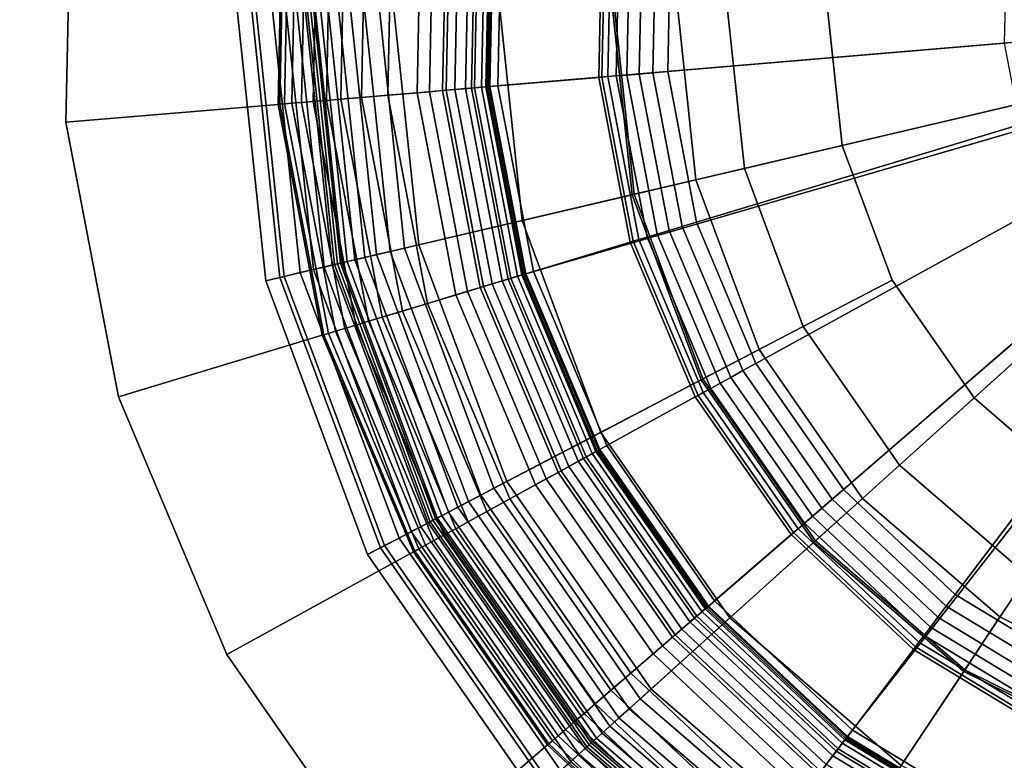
# Model space of a CAD drawing. Extents: x -43.1 to 43.1, y -41.3 to 41.3.
# Tile 578 of 656: x -6 to -4.9, y 32.4 to 33.2. Entities that reach past the tile are written whole.
import ezdxf

# ---------------------------------------------------------------- set-up
doc = ezdxf.new("R2010")
doc.units = 0
for name, color, linetype in [('LAMP', 7, 'CONTINUOUS'), ('LAMP_SUPPORT', 18, 'CONTINUOUS'), ('METAL_BASE', 254, 'CONTINUOUS')]:
    doc.layers.add(name, color=color, linetype=linetype)

msp = doc.modelspace()

# ---------------------------------------------------------------- linework, layer by layer
at = {"layer": 'LAMP'}
for points in [[(-5.2763, 33.1983, 22.1434), (-5.2564, 33.0095, 22.1434), (-4.519, 33.1826, 22.1433), (-5.2486, 33.3861, 22.1433)], [(-5.1191, 33.195, 25.2735), (-5.0971, 33.3439, 25.2735), (-4.519, 33.1826, 25.2735), (-5.1033, 33.0454, 25.2735)], [(-5.7069, 32.9037, 24.6401), (-5.739, 33.2078, 24.6401), (-5.7237, 33.2075, 24.7579), (-5.6921, 32.9072, 24.7579)], [(-5.6874, 32.9083, 24.3843), (-5.7189, 33.2074, 24.3843), (-5.739, 33.2078, 24.6401), (-5.7069, 32.9037, 24.6401)], [(-5.6921, 32.9072, 24.7579), (-5.7237, 33.2075, 24.7579), (-5.6651, 33.2063, 24.8806), (-5.635, 32.9206, 24.8806)], [(-5.6707, 32.9122, 24.0998), (-5.7018, 33.2071, 24.0998), (-5.7189, 33.2074, 24.3843), (-5.6874, 32.9083, 24.3843)], [(-5.6568, 32.9154, 23.7996), (-5.6875, 33.2068, 23.7996), (-5.7018, 33.2071, 24.0998), (-5.6707, 32.9122, 24.0998)], [(-5.6457, 32.918, 23.4966), (-5.6761, 33.2066, 23.4966), (-5.6875, 33.2068, 23.7996), (-5.6568, 32.9154, 23.7996)], [(-5.6373, 32.92, 23.2036), (-5.6675, 33.2064, 23.2036), (-5.6761, 33.2066, 23.4966), (-5.6457, 32.918, 23.4966)], [(-5.6317, 32.9213, 22.9337), (-5.6617, 33.2063, 22.9337), (-5.6675, 33.2064, 23.2036), (-5.6373, 32.92, 23.2036)], [(-5.635, 32.9206, 24.8806), (-5.6651, 33.2063, 24.8806), (-5.5745, 33.2045, 24.9998), (-5.5467, 32.9413, 24.9998)], [(-5.6287, 32.922, 22.6997), (-5.6586, 33.2062, 22.6997), (-5.6617, 33.2063, 22.9337), (-5.6317, 32.9213, 22.9337)], [(-5.6268, 32.9225, 22.6845), (-5.6567, 33.2062, 22.6845), (-5.6586, 33.2062, 22.6997), (-5.6287, 32.922, 22.6997)], [(-5.6216, 32.9237, 22.6707), (-5.6514, 33.206, 22.6707), (-5.6567, 33.2062, 22.6845), (-5.6268, 32.9225, 22.6845)], [(-5.6136, 32.9256, 22.6586), (-5.6432, 33.2059, 22.6586), (-5.6514, 33.206, 22.6707), (-5.6216, 32.9237, 22.6707)], [(-5.6032, 32.928, 22.6486), (-5.6325, 33.2057, 22.6486), (-5.6432, 33.2059, 22.6586), (-5.6136, 32.9256, 22.6586)], [(-5.5908, 32.931, 22.6411), (-5.6197, 33.2054, 22.6411), (-5.6325, 33.2057, 22.6486), (-5.6032, 32.928, 22.6486)], [(-5.5767, 32.9342, 22.6365), (-5.6053, 33.2051, 22.6365), (-5.6197, 33.2054, 22.6411), (-5.5908, 32.931, 22.6411)], [(-5.5615, 32.9378, 22.6352), (-5.5896, 33.2048, 22.6352), (-5.6053, 33.2051, 22.6365), (-5.5767, 32.9342, 22.6365)], [(-5.3231, 32.9938, 22.6428), (-5.3448, 33.1997, 22.6428), (-5.5896, 33.2048, 22.6352), (-5.5615, 32.9378, 22.6352)], [(-5.5467, 32.9413, 24.9998), (-5.5745, 33.2045, 24.9998), (-5.4632, 33.2022, 25.107), (-5.4384, 32.9667, 25.107)], [(-5.4384, 32.9667, 25.107), (-5.4632, 33.2022, 25.107), (-5.3427, 33.1997, 25.1939), (-5.321, 32.9943, 25.1939)], [(-5.2564, 33.0095, 22.1434), (-5.2763, 33.1983, 22.1434), (-5.3448, 33.1997, 22.6428), (-5.3231, 32.9938, 22.6428)], [(-5.321, 32.9943, 25.1939), (-5.3427, 33.1997, 25.1939), (-5.2242, 33.1972, 25.2522), (-5.2056, 33.0214, 25.2522)], [(-5.2056, 33.0214, 25.2522), (-5.2242, 33.1972, 25.2522), (-5.1191, 33.195, 25.2735), (-5.1033, 33.0454, 25.2735)], [(-5.1901, 32.8315, 22.1434), (-5.0817, 32.6757, 22.1433), (-4.519, 33.1826, 22.1433), (-5.2564, 33.0095, 22.1434)], [(-5.0508, 32.9044, 25.2735), (-5.1033, 33.0454, 25.2735), (-4.519, 33.1826, 25.2735), (-4.9649, 32.7809, 25.2735)], [(-4.938, 32.5517, 22.1433), (-4.7679, 32.4673, 22.1433), (-4.519, 33.1826, 22.1433), (-5.0817, 32.6757, 22.1433)], [(-4.851, 32.6826, 25.2735), (-4.9649, 32.7809, 25.2735), (-4.519, 33.1826, 25.2735), (-4.7162, 32.6158, 25.2735)], [(-5.144, 32.8557, 25.2522), (-5.2056, 33.0214, 25.2522), (-5.1033, 33.0454, 25.2735), (-5.0508, 32.9044, 25.2735)], [(-5.249, 32.8008, 25.1939), (-5.321, 32.9943, 25.1939), (-5.2056, 33.0214, 25.2522), (-5.144, 32.8557, 25.2522)], [(-5.1901, 32.8315, 22.1434), (-5.2564, 33.0095, 22.1434), (-5.3231, 32.9938, 22.6428), (-5.2509, 32.7998, 22.6428)], [(-5.2509, 32.7998, 22.6428), (-5.3231, 32.9938, 22.6428), (-5.5615, 32.9378, 22.6352), (-5.4679, 32.6863, 22.6352)], [(-5.3558, 32.7449, 25.107), (-5.4384, 32.9667, 25.107), (-5.321, 32.9943, 25.1939), (-5.249, 32.8008, 25.1939)], [(-5.4544, 32.6933, 24.9998), (-5.5467, 32.9413, 24.9998), (-5.4384, 32.9667, 25.107), (-5.3558, 32.7449, 25.107)], [(-5.5347, 32.6513, 24.8806), (-5.635, 32.9206, 24.8806), (-5.5467, 32.9413, 24.9998), (-5.4544, 32.6933, 24.9998)], [(-5.4679, 32.6863, 22.6352), (-5.5615, 32.9378, 22.6352), (-5.5767, 32.9342, 22.6365), (-5.4817, 32.679, 22.6365)], [(-5.5058, 32.6664, 22.6486), (-5.6032, 32.928, 22.6486), (-5.6136, 32.9256, 22.6586), (-5.5153, 32.6614, 22.6586)], [(-5.4945, 32.6723, 22.6411), (-5.5908, 32.931, 22.6411), (-5.6032, 32.928, 22.6486), (-5.5058, 32.6664, 22.6486)], [(-5.4817, 32.679, 22.6365), (-5.5767, 32.9342, 22.6365), (-5.5908, 32.931, 22.6411), (-5.4945, 32.6723, 22.6411)], [(-5.5867, 32.6241, 24.7579), (-5.6921, 32.9072, 24.7579), (-5.635, 32.9206, 24.8806), (-5.5347, 32.6513, 24.8806)], [(-5.5445, 32.6461, 23.4966), (-5.6457, 32.918, 23.4966), (-5.6568, 32.9154, 23.7996), (-5.5546, 32.6409, 23.7996)], [(-5.5369, 32.6501, 23.2036), (-5.6373, 32.92, 23.2036), (-5.6457, 32.918, 23.4966), (-5.5445, 32.6461, 23.4966)], [(-5.5317, 32.6528, 22.9337), (-5.6317, 32.9213, 22.9337), (-5.6373, 32.92, 23.2036), (-5.5369, 32.6501, 23.2036)], [(-5.529, 32.6543, 22.6997), (-5.6287, 32.922, 22.6997), (-5.6317, 32.9213, 22.9337), (-5.5317, 32.6528, 22.9337)], [(-5.5273, 32.6552, 22.6845), (-5.6268, 32.9225, 22.6845), (-5.6287, 32.922, 22.6997), (-5.529, 32.6543, 22.6997)], [(-5.5226, 32.6576, 22.6707), (-5.6216, 32.9237, 22.6707), (-5.6268, 32.9225, 22.6845), (-5.5273, 32.6552, 22.6845)], [(-5.5153, 32.6614, 22.6586), (-5.6136, 32.9256, 22.6586), (-5.6216, 32.9237, 22.6707), (-5.5226, 32.6576, 22.6707)], [(-5.5824, 32.6263, 24.3843), (-5.6874, 32.9083, 24.3843), (-5.7069, 32.9037, 24.6401), (-5.6002, 32.617, 24.6401)], [(-5.6002, 32.617, 24.6401), (-5.7069, 32.9037, 24.6401), (-5.6921, 32.9072, 24.7579), (-5.5867, 32.6241, 24.7579)], [(-5.5673, 32.6342, 24.0998), (-5.6707, 32.9122, 24.0998), (-5.6874, 32.9083, 24.3843), (-5.5824, 32.6263, 24.3843)], [(-5.5546, 32.6409, 23.7996), (-5.6568, 32.9154, 23.7996), (-5.6707, 32.9122, 24.0998), (-5.5673, 32.6342, 24.0998)], [(-5.043, 32.7106, 25.2522), (-5.144, 32.8557, 25.2522), (-5.0508, 32.9044, 25.2735), (-4.9649, 32.7809, 25.2735)], [(-5.1311, 32.6312, 25.1939), (-5.249, 32.8008, 25.1939), (-5.144, 32.8557, 25.2522), (-5.043, 32.7106, 25.2522)], [(-5.0817, 32.6757, 22.1433), (-5.1901, 32.8315, 22.1434), (-5.2509, 32.7998, 22.6428), (-5.1327, 32.6298, 22.6428)], [(-5.1327, 32.6298, 22.6428), (-5.2509, 32.7998, 22.6428), (-5.4679, 32.6863, 22.6352), (-5.3146, 32.4659, 22.6352)], [(-5.2207, 32.5505, 25.107), (-5.3558, 32.7449, 25.107), (-5.249, 32.8008, 25.1939), (-5.1311, 32.6312, 25.1939)], [(-4.9091, 32.5951, 25.2522), (-5.043, 32.7106, 25.2522), (-4.9649, 32.7809, 25.2735), (-4.851, 32.6826, 25.2735)], [(-5.3033, 32.476, 24.9998), (-5.4544, 32.6933, 24.9998), (-5.3558, 32.7449, 25.107), (-5.2207, 32.5505, 25.107)], [(-4.9747, 32.4963, 25.1939), (-5.1311, 32.6312, 25.1939), (-5.043, 32.7106, 25.2522), (-4.9091, 32.5951, 25.2522)], [(-5.3707, 32.4154, 24.8806), (-5.5347, 32.6513, 24.8806), (-5.4544, 32.6933, 24.9998), (-5.3033, 32.476, 24.9998)], [(-5.3146, 32.4659, 22.6352), (-5.4679, 32.6863, 22.6352), (-5.4817, 32.679, 22.6365), (-5.3262, 32.4554, 22.6365)], [(-5.3369, 32.4458, 22.6411), (-5.4945, 32.6723, 22.6411), (-5.5058, 32.6664, 22.6486), (-5.3464, 32.4372, 22.6486)], [(-5.3262, 32.4554, 22.6365), (-5.4817, 32.679, 22.6365), (-5.4945, 32.6723, 22.6411), (-5.3369, 32.4458, 22.6411)], [(-4.938, 32.5517, 22.1433), (-5.0817, 32.6757, 22.1433), (-5.1327, 32.6298, 22.6428), (-4.9759, 32.4945, 22.6428)], [(-5.3544, 32.43, 22.6586), (-5.5153, 32.6614, 22.6586), (-5.5226, 32.6576, 22.6707), (-5.3605, 32.4245, 22.6707)], [(-5.3464, 32.4372, 22.6486), (-5.5058, 32.6664, 22.6486), (-5.5153, 32.6614, 22.6586), (-5.3544, 32.43, 22.6586)], [(-5.4142, 32.3761, 24.7579), (-5.5867, 32.6241, 24.7579), (-5.5347, 32.6513, 24.8806), (-5.3707, 32.4154, 24.8806)], [(-5.3725, 32.4137, 23.2036), (-5.5369, 32.6501, 23.2036), (-5.5445, 32.6461, 23.4966), (-5.3789, 32.408, 23.4966)], [(-5.3682, 32.4176, 22.9337), (-5.5317, 32.6528, 22.9337), (-5.5369, 32.6501, 23.2036), (-5.3725, 32.4137, 23.2036)], [(-5.3659, 32.4197, 22.6997), (-5.529, 32.6543, 22.6997), (-5.5317, 32.6528, 22.9337), (-5.3682, 32.4176, 22.9337)], [(-5.3644, 32.421, 22.6845), (-5.5273, 32.6552, 22.6845), (-5.529, 32.6543, 22.6997), (-5.3659, 32.4197, 22.6997)], [(-5.3605, 32.4245, 22.6707), (-5.5226, 32.6576, 22.6707), (-5.5273, 32.6552, 22.6845), (-5.3644, 32.421, 22.6845)], [(-5.3874, 32.4003, 23.7996), (-5.5546, 32.6409, 23.7996), (-5.5673, 32.6342, 24.0998), (-5.398, 32.3908, 24.0998)], [(-5.3789, 32.408, 23.4966), (-5.5445, 32.6461, 23.4966), (-5.5546, 32.6409, 23.7996), (-5.3874, 32.4003, 23.7996)], [(-5.398, 32.3908, 24.0998), (-5.5673, 32.6342, 24.0998), (-5.5824, 32.6263, 24.3843), (-5.4107, 32.3793, 24.3843)], [(-4.9759, 32.4945, 22.6428), (-5.1327, 32.6298, 22.6428), (-5.3146, 32.4659, 22.6352), (-5.1114, 32.2905, 22.6352)], [(-5.0414, 32.3959, 25.107), (-5.2207, 32.5505, 25.107), (-5.1311, 32.6312, 25.1939), (-4.9747, 32.4963, 25.1939)], [(-5.4107, 32.3793, 24.3843), (-5.5824, 32.6263, 24.3843), (-5.6002, 32.617, 24.6401), (-5.4256, 32.3659, 24.6401)], [(-5.4256, 32.3659, 24.6401), (-5.6002, 32.617, 24.6401), (-5.5867, 32.6241, 24.7579), (-5.4142, 32.3761, 24.7579)], [(-4.7897, 32.4046, 25.1939), (-4.9747, 32.4963, 25.1939), (-4.9091, 32.5951, 25.2522), (-4.7508, 32.5165, 25.2522)], [(-5.103, 32.3032, 24.9998), (-5.3033, 32.476, 24.9998), (-5.2207, 32.5505, 25.107), (-5.0414, 32.3959, 25.107)], [(-4.7679, 32.4673, 22.1433), (-4.938, 32.5517, 22.1433), (-4.9759, 32.4945, 22.6428), (-4.7904, 32.4025, 22.6428)], [(-4.7904, 32.4025, 22.6428), (-4.9759, 32.4945, 22.6428), (-5.1114, 32.2905, 22.6352), (-4.8709, 32.1713, 22.6352)], [(-4.8293, 32.2907, 25.107), (-5.0414, 32.3959, 25.107), (-4.9747, 32.4963, 25.1939), (-4.7897, 32.4046, 25.1939)], [(-5.1531, 32.2277, 24.8806), (-5.3707, 32.4154, 24.8806), (-5.3033, 32.476, 24.9998), (-5.103, 32.3032, 24.9998)], [(-5.1114, 32.2905, 22.6352), (-5.3146, 32.4659, 22.6352), (-5.3262, 32.4554, 22.6365), (-5.12, 32.2775, 22.6365)], [(-5.12, 32.2775, 22.6365), (-5.3262, 32.4554, 22.6365), (-5.3369, 32.4458, 22.6411), (-5.128, 32.2655, 22.6411)], [(-5.128, 32.2655, 22.6411), (-5.3369, 32.4458, 22.6411), (-5.3464, 32.4372, 22.6486), (-5.1351, 32.2549, 22.6486)], [(-5.1351, 32.2549, 22.6486), (-5.3464, 32.4372, 22.6486), (-5.3544, 32.43, 22.6586), (-5.141, 32.2459, 22.6586)], [(-5.1455, 32.2391, 22.6707), (-5.3605, 32.4245, 22.6707), (-5.3644, 32.421, 22.6845), (-5.1485, 32.2347, 22.6845)], [(-5.141, 32.2459, 22.6586), (-5.3544, 32.43, 22.6586), (-5.3605, 32.4245, 22.6707), (-5.1455, 32.2391, 22.6707)], [(-5.1855, 32.1788, 24.7579), (-5.4142, 32.3761, 24.7579), (-5.3707, 32.4154, 24.8806), (-5.1531, 32.2277, 24.8806)], [(-5.1545, 32.2256, 23.2036), (-5.3725, 32.4137, 23.2036), (-5.3789, 32.408, 23.4966), (-5.1592, 32.2185, 23.4966)], [(-5.1512, 32.2305, 22.9337), (-5.3682, 32.4176, 22.9337), (-5.3725, 32.4137, 23.2036), (-5.1545, 32.2256, 23.2036)], [(-5.1495, 32.233, 22.6997), (-5.3659, 32.4197, 22.6997), (-5.3682, 32.4176, 22.9337), (-5.1512, 32.2305, 22.9337)], [(-5.1485, 32.2347, 22.6845), (-5.3644, 32.421, 22.6845), (-5.3659, 32.4197, 22.6997), (-5.1495, 32.233, 22.6997)], [(-5.1592, 32.2185, 23.4966), (-5.3789, 32.408, 23.4966), (-5.3874, 32.4003, 23.7996), (-5.1655, 32.209, 23.7996)]]:
    msp.add_3dface(points, dxfattribs=at)
at = {"layer": 'LAMP_SUPPORT'}
for points in [[(-5.6888, 33.3345, 19.0011), (-5.6939, 33.0884, 19.0011), (-5.6922, 33.0885, 18.9861), (-5.6871, 33.3343, 18.9861)], [(-5.6888, 33.3345, 22.465), (-5.6939, 33.0884, 22.465), (-5.6939, 33.0884, 19.0011), (-5.6888, 33.3345, 19.0011)], [(-5.6871, 33.3343, 22.48), (-5.6922, 33.0885, 22.48), (-5.6939, 33.0884, 22.465), (-5.6888, 33.3345, 22.465)], [(-5.6871, 33.3343, 18.9861), (-5.6922, 33.0885, 18.9861), (-5.6872, 33.0889, 18.9723), (-5.6822, 33.3337, 18.9723)], [(-5.6822, 33.3337, 22.4939), (-5.6872, 33.0889, 22.4939), (-5.6922, 33.0885, 22.48), (-5.6871, 33.3343, 22.48)], [(-5.6822, 33.3337, 18.9723), (-5.6872, 33.0889, 18.9723), (-5.6795, 33.0896, 18.9601), (-5.6745, 33.3327, 18.9601)], [(-5.6745, 33.3327, 22.5061), (-5.6795, 33.0896, 22.5061), (-5.6872, 33.0889, 22.4939), (-5.6822, 33.3337, 22.4939)], [(-5.6745, 33.3327, 18.9601), (-5.6795, 33.0896, 18.9601), (-5.6694, 33.0904, 18.9499), (-5.6644, 33.3314, 18.9499)], [(-5.6644, 33.3314, 22.5162), (-5.6694, 33.0904, 22.5162), (-5.6795, 33.0896, 22.5061), (-5.6745, 33.3327, 22.5061)], [(-5.6644, 33.3314, 18.9499), (-5.6694, 33.0904, 18.9499), (-5.6572, 33.0915, 18.9421), (-5.6523, 33.3299, 18.9421)], [(-5.6523, 33.3299, 22.524), (-5.6572, 33.0915, 22.524), (-5.6694, 33.0904, 22.5162), (-5.6644, 33.3314, 22.5162)], [(-5.6523, 33.3299, 18.9421), (-5.6572, 33.0915, 18.9421), (-5.6434, 33.0926, 18.9372), (-5.6386, 33.3282, 18.9372)], [(-5.6386, 33.3282, 22.5289), (-5.6434, 33.0926, 22.5289), (-5.6572, 33.0915, 22.524), (-5.6523, 33.3299, 22.524)], [(-5.6386, 33.3282, 18.9372), (-5.6434, 33.0926, 18.9372), (-5.6284, 33.0939, 18.9354), (-5.6236, 33.3263, 18.9354)], [(-5.6236, 33.3263, 22.5307), (-5.6284, 33.0939, 22.5307), (-5.6434, 33.0926, 22.5289), (-5.6386, 33.3282, 22.5289)], [(-5.6236, 33.3263, 18.9354), (-5.6284, 33.0939, 18.9354), (-5.6066, 33.0957, 18.9338), (-5.6019, 33.3236, 18.9338)], [(-5.5311, 33.3146, 22.5307), (-5.5355, 33.1017, 22.5307), (-5.6284, 33.0939, 22.5307), (-5.6236, 33.3263, 22.5307)], [(-5.6019, 33.3236, 18.9338), (-5.6066, 33.0957, 18.9338), (-5.5791, 33.098, 18.929), (-5.5746, 33.3201, 18.929)], [(-5.5746, 33.3201, 18.929), (-5.5791, 33.098, 18.929), (-5.5484, 33.1006, 18.9214), (-5.544, 33.3163, 18.9214)], [(-5.544, 33.3163, 18.9214), (-5.5484, 33.1006, 18.9214), (-5.5179, 33.1032, 18.9114), (-5.5136, 33.3124, 18.9114)], [(-5.5173, 33.3129, 22.5291), (-5.5216, 33.1029, 22.5291), (-5.5355, 33.1017, 22.5307), (-5.5311, 33.3146, 22.5307)], [(-5.5046, 33.3113, 22.5245), (-5.5089, 33.104, 22.5245), (-5.5216, 33.1029, 22.5291), (-5.5173, 33.3129, 22.5291)], [(-5.5136, 33.3124, 18.9114), (-5.5179, 33.1032, 18.9114), (-5.4913, 33.1054, 18.8993), (-5.4871, 33.3091, 18.8993)], [(-5.4933, 33.3099, 22.5173), (-5.4976, 33.1049, 22.5173), (-5.5089, 33.104, 22.5245), (-5.5046, 33.3113, 22.5245)], [(-5.484, 33.3087, 22.5079), (-5.4882, 33.1057, 22.5079), (-5.4976, 33.1049, 22.5173), (-5.4933, 33.3099, 22.5173)], [(-5.4871, 33.3091, 18.8993), (-5.4913, 33.1054, 18.8993), (-5.472, 33.1071, 18.8854), (-5.4679, 33.3067, 18.8854)], [(-5.4768, 33.3078, 22.4966), (-5.481, 33.1063, 22.4966), (-5.4882, 33.1057, 22.5079), (-5.484, 33.3087, 22.5079)], [(-5.4723, 33.3072, 22.4838), (-5.4764, 33.1067, 22.4838), (-5.481, 33.1063, 22.4966), (-5.4768, 33.3078, 22.4966)], [(-5.4706, 33.307, 22.4698), (-5.4748, 33.1068, 22.4698), (-5.4764, 33.1067, 22.4838), (-5.4723, 33.3072, 22.4838)], [(-5.469, 33.3068, 21.5662), (-5.4731, 33.107, 21.5662), (-5.4748, 33.1068, 22.4698), (-5.4706, 33.307, 22.4698)], [(-4.5442, 33.1853, 21.5662), (-5.4731, 33.107, 21.5662), (-5.469, 33.3068, 21.5662)], [(-5.4679, 33.3067, 18.8854), (-5.472, 33.1071, 18.8854), (-5.4637, 33.1078, 18.8701), (-5.4596, 33.3056, 18.8701)], [(-5.4596, 33.3056, 18.8701), (-5.4637, 33.1078, 18.8701), (-5.3581, 33.1167, 17.848), (-5.3545, 33.2924, 17.848)], [(-5.3545, 33.2924, 17.848), (-5.3581, 33.1167, 17.848), (-5.3548, 33.1169, 17.8327), (-5.3512, 33.292, 17.8327)], [(-5.3512, 33.292, 17.8327), (-5.3548, 33.1169, 17.8327), (-5.3486, 33.1175, 17.8188), (-5.345, 33.2912, 17.8188)], [(-5.345, 33.2912, 17.8188), (-5.3486, 33.1175, 17.8188), (-5.3398, 33.1182, 17.8067), (-5.3362, 33.2901, 17.8067)], [(-5.3362, 33.2901, 17.8067), (-5.3398, 33.1182, 17.8067), (-5.3287, 33.1191, 17.7967), (-5.3252, 33.2887, 17.7967)], [(-5.3252, 33.2887, 17.7967), (-5.3287, 33.1191, 17.7967), (-5.3158, 33.1202, 17.7891), (-5.3123, 33.2871, 17.7891)], [(-5.3158, 33.1202, 17.7891), (-5.3014, 33.1214, 17.7843), (-5.298, 33.2853, 17.7843), (-5.3123, 33.2871, 17.7891)], [(-5.298, 33.2853, 17.7843), (-5.3014, 33.1214, 17.7843), (-5.2859, 33.1227, 17.7827), (-5.2826, 33.2833, 17.7827)], [(-5.2826, 33.2833, 17.7827), (-5.2859, 33.1227, 17.7827), (-4.933, 33.1525, 17.7827), (-4.9312, 33.239, 17.7827)], [(-4.5442, 33.1853, 21.5662), (-4.5385, 33.1716, 21.5662), (-5.4356, 32.9106, 21.5662), (-5.4731, 33.107, 21.5662)], [(-4.5385, 33.1716, 21.5662), (-5.244, 32.5623, 21.5662), (-5.3581, 32.7264, 21.5662), (-5.4356, 32.9106, 21.5662)], [(-4.5385, 33.1716, 21.5662), (-4.5209, 33.1634, 21.5662), (-5.0982, 32.4255, 21.5662), (-5.244, 32.5623, 21.5662)], [(-4.5209, 33.1634, 21.5662), (-4.9272, 32.322, 21.5662), (-5.0982, 32.4255, 21.5662)], [(-5.2859, 33.1227, 17.7827), (-5.2558, 32.965, 17.7827), (-4.9168, 33.0675, 17.7827), (-4.933, 33.1525, 17.7827)], [(-5.3014, 33.1214, 17.7843), (-5.2706, 32.9605, 17.7843), (-5.2558, 32.965, 17.7827), (-5.2859, 33.1227, 17.7827)], [(-5.4637, 33.1078, 18.8701), (-5.4266, 32.9134, 18.8701), (-5.3251, 32.944, 17.848), (-5.3581, 33.1167, 17.848)], [(-5.3581, 33.1167, 17.848), (-5.3251, 32.944, 17.848), (-5.322, 32.945, 17.8327), (-5.3548, 33.1169, 17.8327)], [(-5.3548, 33.1169, 17.8327), (-5.322, 32.945, 17.8327), (-5.316, 32.9468, 17.8188), (-5.3486, 33.1175, 17.8188)], [(-5.3486, 33.1175, 17.8188), (-5.316, 32.9468, 17.8188), (-5.3075, 32.9494, 17.8067), (-5.3398, 33.1182, 17.8067)], [(-5.3398, 33.1182, 17.8067), (-5.3075, 32.9494, 17.8067), (-5.2969, 32.9526, 17.7967), (-5.3287, 33.1191, 17.7967)], [(-5.3287, 33.1191, 17.7967), (-5.2969, 32.9526, 17.7967), (-5.2845, 32.9563, 17.7891), (-5.3158, 33.1202, 17.7891)], [(-5.3158, 33.1202, 17.7891), (-5.2845, 32.9563, 17.7891), (-5.2706, 32.9605, 17.7843), (-5.3014, 33.1214, 17.7843)], [(-5.5484, 33.1006, 18.9214), (-5.5079, 32.8888, 18.9214), (-5.4787, 32.8976, 18.9114), (-5.5179, 33.1032, 18.9114)], [(-5.5216, 33.1029, 22.5291), (-5.4822, 32.8966, 22.5291), (-5.4956, 32.8925, 22.5307), (-5.5355, 33.1017, 22.5307)], [(-5.5089, 33.104, 22.5245), (-5.4699, 32.9003, 22.5245), (-5.4822, 32.8966, 22.5291), (-5.5216, 33.1029, 22.5291)], [(-5.5179, 33.1032, 18.9114), (-5.4787, 32.8976, 18.9114), (-5.4531, 32.9054, 18.8993), (-5.4913, 33.1054, 18.8993)], [(-5.4976, 33.1049, 22.5173), (-5.4591, 32.9035, 22.5173), (-5.4699, 32.9003, 22.5245), (-5.5089, 33.104, 22.5245)], [(-5.4882, 33.1057, 22.5079), (-5.4501, 32.9063, 22.5079), (-5.4591, 32.9035, 22.5173), (-5.4976, 33.1049, 22.5173)], [(-5.4913, 33.1054, 18.8993), (-5.4531, 32.9054, 18.8993), (-5.4346, 32.911, 18.8854), (-5.472, 33.1071, 18.8854)], [(-5.481, 33.1063, 22.4966), (-5.4432, 32.9084, 22.4966), (-5.4501, 32.9063, 22.5079), (-5.4882, 33.1057, 22.5079)], [(-5.4764, 33.1067, 22.4838), (-5.4388, 32.9097, 22.4838), (-5.4432, 32.9084, 22.4966), (-5.481, 33.1063, 22.4966)], [(-5.4748, 33.1068, 22.4698), (-5.4372, 32.9102, 22.4698), (-5.4388, 32.9097, 22.4838), (-5.4764, 33.1067, 22.4838)], [(-5.4731, 33.107, 21.5662), (-5.4356, 32.9106, 21.5662), (-5.4372, 32.9102, 22.4698), (-5.4748, 33.1068, 22.4698)], [(-5.472, 33.1071, 18.8854), (-5.4346, 32.911, 18.8854), (-5.4266, 32.9134, 18.8701), (-5.4637, 33.1078, 18.8701)], [(-5.6572, 33.0915, 18.9421), (-5.6125, 32.8572, 18.9421), (-5.5992, 32.8612, 18.9372), (-5.6434, 33.0926, 18.9372)], [(-5.6434, 33.0926, 22.5289), (-5.5992, 32.8612, 22.5289), (-5.6125, 32.8572, 22.524), (-5.6572, 33.0915, 22.524)], [(-5.6434, 33.0926, 18.9372), (-5.5992, 32.8612, 18.9372), (-5.5848, 32.8656, 18.9354), (-5.6284, 33.0939, 18.9354)], [(-5.6284, 33.0939, 22.5307), (-5.5848, 32.8656, 22.5307), (-5.5992, 32.8612, 22.5289), (-5.6434, 33.0926, 22.5289)], [(-5.5355, 33.1017, 22.5307), (-5.4956, 32.8925, 22.5307), (-5.5848, 32.8656, 22.5307), (-5.6284, 33.0939, 22.5307)], [(-5.6284, 33.0939, 18.9354), (-5.5848, 32.8656, 18.9354), (-5.5638, 32.8719, 18.9338), (-5.6066, 33.0957, 18.9338)], [(-5.6066, 33.0957, 18.9338), (-5.5638, 32.8719, 18.9338), (-5.5375, 32.8799, 18.929), (-5.5791, 33.098, 18.929)], [(-5.5791, 33.098, 18.929), (-5.5375, 32.8799, 18.929), (-5.5079, 32.8888, 18.9214), (-5.5484, 33.1006, 18.9214)], [(-5.6939, 33.0884, 19.0011), (-5.6477, 32.8466, 19.0011), (-5.646, 32.8471, 18.9861), (-5.6922, 33.0885, 18.9861)], [(-5.6922, 33.0885, 22.48), (-5.646, 32.8471, 22.48), (-5.6477, 32.8466, 22.465), (-5.6939, 33.0884, 22.465)], [(-5.6939, 33.0884, 22.465), (-5.6477, 32.8466, 22.465), (-5.6477, 32.8466, 19.0011), (-5.6939, 33.0884, 19.0011)], [(-5.6922, 33.0885, 18.9861), (-5.646, 32.8471, 18.9861), (-5.6413, 32.8485, 18.9723), (-5.6872, 33.0889, 18.9723)], [(-5.6872, 33.0889, 22.4939), (-5.6413, 32.8485, 22.4939), (-5.646, 32.8471, 22.48), (-5.6922, 33.0885, 22.48)], [(-5.6872, 33.0889, 18.9723), (-5.6413, 32.8485, 18.9723), (-5.6339, 32.8507, 18.9601), (-5.6795, 33.0896, 18.9601)], [(-5.6795, 33.0896, 22.5061), (-5.6339, 32.8507, 22.5061), (-5.6413, 32.8485, 22.4939), (-5.6872, 33.0889, 22.4939)], [(-5.6795, 33.0896, 18.9601), (-5.6339, 32.8507, 18.9601), (-5.6241, 32.8537, 18.9499), (-5.6694, 33.0904, 18.9499)], [(-5.6694, 33.0904, 22.5162), (-5.6241, 32.8537, 22.5162), (-5.6339, 32.8507, 22.5061), (-5.6795, 33.0896, 22.5061)], [(-5.6694, 33.0904, 18.9499), (-5.6241, 32.8537, 18.9499), (-5.6125, 32.8572, 18.9421), (-5.6572, 33.0915, 18.9421)], [(-5.6572, 33.0915, 22.524), (-5.6125, 32.8572, 22.524), (-5.6241, 32.8537, 22.5162), (-5.6694, 33.0904, 22.5162)], [(-5.2558, 32.965, 17.7827), (-5.1935, 32.817, 17.7827), (-4.8832, 32.9877, 17.7827), (-4.9168, 33.0675, 17.7827)], [(-5.1935, 32.817, 17.7827), (-5.1018, 32.6851, 17.7827), (-4.8338, 32.9166, 17.7827), (-4.8832, 32.9877, 17.7827)], [(-5.2845, 32.9563, 17.7891), (-5.2198, 32.8025, 17.7891), (-5.2071, 32.8095, 17.7843), (-5.2706, 32.9605, 17.7843)], [(-5.2706, 32.9605, 17.7843), (-5.2071, 32.8095, 17.7843), (-5.1935, 32.817, 17.7827), (-5.2558, 32.965, 17.7827)], [(-5.316, 32.9468, 17.8188), (-5.2486, 32.7866, 17.8188), (-5.2408, 32.7909, 17.8067), (-5.3075, 32.9494, 17.8067)], [(-5.3075, 32.9494, 17.8067), (-5.2408, 32.7909, 17.8067), (-5.2311, 32.7963, 17.7967), (-5.2969, 32.9526, 17.7967)], [(-5.2969, 32.9526, 17.7967), (-5.2311, 32.7963, 17.7967), (-5.2198, 32.8025, 17.7891), (-5.2845, 32.9563, 17.7891)], [(-5.4266, 32.9134, 18.8701), (-5.3498, 32.731, 18.8701), (-5.257, 32.7821, 17.848), (-5.3251, 32.944, 17.848)], [(-5.3251, 32.944, 17.848), (-5.257, 32.7821, 17.848), (-5.2541, 32.7836, 17.8327), (-5.322, 32.945, 17.8327)], [(-5.322, 32.945, 17.8327), (-5.2541, 32.7836, 17.8327), (-5.2486, 32.7866, 17.8188), (-5.316, 32.9468, 17.8188)], [(-5.1018, 32.6851, 17.7827), (-4.9847, 32.5752, 17.7827), (-4.7707, 32.8574, 17.7827), (-4.8338, 32.9166, 17.7827)], [(-5.4501, 32.9063, 22.5079), (-5.3713, 32.7191, 22.5079), (-5.3796, 32.7146, 22.5173), (-5.4591, 32.9035, 22.5173)], [(-5.4531, 32.9054, 18.8993), (-5.3741, 32.7176, 18.8993), (-5.3571, 32.7269, 18.8854), (-5.4346, 32.911, 18.8854)], [(-5.4432, 32.9084, 22.4966), (-5.365, 32.7226, 22.4966), (-5.3713, 32.7191, 22.5079), (-5.4501, 32.9063, 22.5079)], [(-5.4388, 32.9097, 22.4838), (-5.361, 32.7248, 22.4838), (-5.365, 32.7226, 22.4966), (-5.4432, 32.9084, 22.4966)], [(-5.4372, 32.9102, 22.4698), (-5.3596, 32.7256, 22.4698), (-5.361, 32.7248, 22.4838), (-5.4388, 32.9097, 22.4838)], [(-5.4356, 32.9106, 21.5662), (-5.3581, 32.7264, 21.5662), (-5.3596, 32.7256, 22.4698), (-5.4372, 32.9102, 22.4698)], [(-5.4346, 32.911, 18.8854), (-5.3571, 32.7269, 18.8854), (-5.3498, 32.731, 18.8701), (-5.4266, 32.9134, 18.8701)], [(-5.5079, 32.8888, 18.9214), (-5.4243, 32.69, 18.9214), (-5.3975, 32.7047, 18.9114), (-5.4787, 32.8976, 18.9114)], [(-5.4822, 32.8966, 22.5291), (-5.4007, 32.7029, 22.5291), (-5.413, 32.6962, 22.5307), (-5.4956, 32.8925, 22.5307)], [(-5.4699, 32.9003, 22.5245), (-5.3895, 32.7091, 22.5245), (-5.4007, 32.7029, 22.5291), (-5.4822, 32.8966, 22.5291)], [(-5.4787, 32.8976, 18.9114), (-5.3975, 32.7047, 18.9114), (-5.3741, 32.7176, 18.8993), (-5.4531, 32.9054, 18.8993)], [(-5.4591, 32.9035, 22.5173), (-5.3796, 32.7146, 22.5173), (-5.3895, 32.7091, 22.5245), (-5.4699, 32.9003, 22.5245)], [(-5.4956, 32.8925, 22.5307), (-5.413, 32.6962, 22.5307), (-5.4947, 32.6513, 22.5307), (-5.5848, 32.8656, 22.5307)], [(-5.5375, 32.8799, 18.929), (-5.4513, 32.6751, 18.929), (-5.4243, 32.69, 18.9214), (-5.5079, 32.8888, 18.9214)], [(-5.5638, 32.8719, 18.9338), (-5.4754, 32.6619, 18.9338), (-5.4513, 32.6751, 18.929), (-5.5375, 32.8799, 18.929)], [(-5.5992, 32.8612, 18.9372), (-5.5079, 32.644, 18.9372), (-5.4947, 32.6513, 18.9354), (-5.5848, 32.8656, 18.9354)], [(-5.5848, 32.8656, 22.5307), (-5.4947, 32.6513, 22.5307), (-5.5079, 32.644, 22.5289), (-5.5992, 32.8612, 22.5289)], [(-5.5848, 32.8656, 18.9354), (-5.4947, 32.6513, 18.9354), (-5.4754, 32.6619, 18.9338), (-5.5638, 32.8719, 18.9338)], [(-5.6241, 32.8537, 18.9499), (-5.5307, 32.6315, 18.9499), (-5.52, 32.6374, 18.9421), (-5.6125, 32.8572, 18.9421)], [(-5.6125, 32.8572, 22.524), (-5.52, 32.6374, 22.524), (-5.5307, 32.6315, 22.5162), (-5.6241, 32.8537, 22.5162)], [(-5.6125, 32.8572, 18.9421), (-5.52, 32.6374, 18.9421), (-5.5079, 32.644, 18.9372), (-5.5992, 32.8612, 18.9372)], [(-5.5992, 32.8612, 22.5289), (-5.5079, 32.644, 22.5289), (-5.52, 32.6374, 22.524), (-5.6125, 32.8572, 22.524)], [(-4.9847, 32.5752, 17.7827), (-4.8473, 32.4921, 17.7827), (-4.6966, 32.8125, 17.7827), (-4.7707, 32.8574, 17.7827)], [(-5.6477, 32.8466, 19.0011), (-5.5522, 32.6196, 19.0011), (-5.5507, 32.6205, 18.9861), (-5.646, 32.8471, 18.9861)], [(-5.646, 32.8471, 22.48), (-5.5507, 32.6205, 22.48), (-5.5522, 32.6196, 22.465), (-5.6477, 32.8466, 22.465)], [(-5.6477, 32.8466, 22.465), (-5.5522, 32.6196, 22.465), (-5.5522, 32.6196, 19.0011), (-5.6477, 32.8466, 19.0011)], [(-5.646, 32.8471, 18.9861), (-5.5507, 32.6205, 18.9861), (-5.5464, 32.6228, 18.9723), (-5.6413, 32.8485, 18.9723)], [(-5.6413, 32.8485, 22.4939), (-5.5464, 32.6228, 22.4939), (-5.5507, 32.6205, 22.48), (-5.646, 32.8471, 22.48)], [(-5.6413, 32.8485, 18.9723), (-5.5464, 32.6228, 18.9723), (-5.5396, 32.6266, 18.9601), (-5.6339, 32.8507, 18.9601)], [(-5.6339, 32.8507, 22.5061), (-5.5396, 32.6266, 22.5061), (-5.5464, 32.6228, 22.4939), (-5.6413, 32.8485, 22.4939)], [(-5.6339, 32.8507, 18.9601), (-5.5396, 32.6266, 18.9601), (-5.5307, 32.6315, 18.9499), (-5.6241, 32.8537, 18.9499)], [(-5.6241, 32.8537, 22.5162), (-5.5307, 32.6315, 22.5162), (-5.5396, 32.6266, 22.5061), (-5.6339, 32.8507, 22.5061)], [(-5.2071, 32.8095, 17.7843), (-5.1136, 32.675, 17.7843), (-5.1018, 32.6851, 17.7827), (-5.1935, 32.817, 17.7827)], [(-5.2198, 32.8025, 17.7891), (-5.1245, 32.6655, 17.7891), (-5.1136, 32.675, 17.7843), (-5.2071, 32.8095, 17.7843)], [(-5.2408, 32.7909, 17.8067), (-5.1427, 32.6498, 17.8067), (-5.1343, 32.657, 17.7967), (-5.2311, 32.7963, 17.7967)], [(-5.2311, 32.7963, 17.7967), (-5.1343, 32.657, 17.7967), (-5.1245, 32.6655, 17.7891), (-5.2198, 32.8025, 17.7891)], [(-5.257, 32.7821, 17.848), (-5.1566, 32.6378, 17.848), (-5.1541, 32.6399, 17.8327), (-5.2541, 32.7836, 17.8327)], [(-5.2541, 32.7836, 17.8327), (-5.1541, 32.6399, 17.8327), (-5.1494, 32.644, 17.8188), (-5.2486, 32.7866, 17.8188)], [(-5.2486, 32.7866, 17.8188), (-5.1494, 32.644, 17.8188), (-5.1427, 32.6498, 17.8067), (-5.2408, 32.7909, 17.8067)], [(-5.3498, 32.731, 18.8701), (-5.2368, 32.5685, 18.8701), (-5.1566, 32.6378, 17.848), (-5.257, 32.7821, 17.848)], [(-5.3571, 32.7269, 18.8854), (-5.2431, 32.563, 18.8854), (-5.2368, 32.5685, 18.8701), (-5.3498, 32.731, 18.8701)], [(-5.3741, 32.7176, 18.8993), (-5.2578, 32.5504, 18.8993), (-5.2431, 32.563, 18.8854), (-5.3571, 32.7269, 18.8854)], [(-5.365, 32.7226, 22.4966), (-5.25, 32.5571, 22.4966), (-5.2554, 32.5524, 22.5079), (-5.3713, 32.7191, 22.5079)], [(-5.361, 32.7248, 22.4838), (-5.2465, 32.5602, 22.4838), (-5.25, 32.5571, 22.4966), (-5.365, 32.7226, 22.4966)], [(-5.3596, 32.7256, 22.4698), (-5.2452, 32.5612, 22.4698), (-5.2465, 32.5602, 22.4838), (-5.361, 32.7248, 22.4838)], [(-5.3581, 32.7264, 21.5662), (-5.244, 32.5623, 21.5662), (-5.2452, 32.5612, 22.4698), (-5.3596, 32.7256, 22.4698)], [(-5.3975, 32.7047, 18.9114), (-5.278, 32.5329, 18.9114), (-5.2578, 32.5504, 18.8993), (-5.3741, 32.7176, 18.8993)], [(-5.3796, 32.7146, 22.5173), (-5.2626, 32.5463, 22.5173), (-5.2711, 32.5389, 22.5245), (-5.3895, 32.7091, 22.5245)], [(-5.3713, 32.7191, 22.5079), (-5.2554, 32.5524, 22.5079), (-5.2626, 32.5463, 22.5173), (-5.3796, 32.7146, 22.5173)], [(-5.4243, 32.69, 18.9214), (-5.3012, 32.5129, 18.9214), (-5.278, 32.5329, 18.9114), (-5.3975, 32.7047, 18.9114)], [(-5.4007, 32.7029, 22.5291), (-5.2808, 32.5305, 22.5291), (-5.2914, 32.5214, 22.5307), (-5.413, 32.6962, 22.5307)], [(-5.3895, 32.7091, 22.5245), (-5.2711, 32.5389, 22.5245), (-5.2808, 32.5305, 22.5291), (-5.4007, 32.7029, 22.5291)], [(-5.413, 32.6962, 22.5307), (-5.2914, 32.5214, 22.5307), (-5.362, 32.4604, 22.5307), (-5.4947, 32.6513, 22.5307)], [(-5.4513, 32.6751, 18.929), (-5.3245, 32.4928, 18.929), (-5.3012, 32.5129, 18.9214), (-5.4243, 32.69, 18.9214)], [(-5.1136, 32.675, 17.7843), (-4.9941, 32.5628, 17.7843), (-4.9847, 32.5752, 17.7827), (-5.1018, 32.6851, 17.7827)], [(-5.4754, 32.6619, 18.9338), (-5.3453, 32.4748, 18.9338), (-5.3245, 32.4928, 18.929), (-5.4513, 32.6751, 18.929)], [(-5.1245, 32.6655, 17.7891), (-5.0028, 32.5513, 17.7891), (-4.9941, 32.5628, 17.7843), (-5.1136, 32.675, 17.7843)], [(-5.4947, 32.6513, 18.9354), (-5.3619, 32.4604, 18.9354), (-5.3453, 32.4748, 18.9338), (-5.4754, 32.6619, 18.9338)], [(-5.1343, 32.657, 17.7967), (-5.0106, 32.541, 17.7967), (-5.0028, 32.5513, 17.7891), (-5.1245, 32.6655, 17.7891)], [(-5.5079, 32.644, 18.9372), (-5.3733, 32.4506, 18.9372), (-5.3619, 32.4604, 18.9354), (-5.4947, 32.6513, 18.9354)], [(-5.4947, 32.6513, 22.5307), (-5.362, 32.4604, 22.5307), (-5.3733, 32.4506, 22.5289), (-5.5079, 32.644, 22.5289)], [(-5.1494, 32.644, 17.8188), (-5.0227, 32.5251, 17.8188), (-5.0174, 32.5321, 17.8067), (-5.1427, 32.6498, 17.8067)], [(-5.1427, 32.6498, 17.8067), (-5.0174, 32.5321, 17.8067), (-5.0106, 32.541, 17.7967), (-5.1343, 32.657, 17.7967)], [(-5.52, 32.6374, 18.9421), (-5.3838, 32.4416, 18.9421), (-5.3733, 32.4506, 18.9372), (-5.5079, 32.644, 18.9372)], [(-5.5079, 32.644, 22.5289), (-5.3733, 32.4506, 22.5289), (-5.3838, 32.4416, 22.524), (-5.52, 32.6374, 22.524)], [(-5.1566, 32.6378, 17.848), (-5.0285, 32.5175, 17.848), (-5.0265, 32.5201, 17.8327), (-5.1541, 32.6399, 17.8327)], [(-5.1541, 32.6399, 17.8327), (-5.0265, 32.5201, 17.8327), (-5.0227, 32.5251, 17.8188), (-5.1494, 32.644, 17.8188)], [(-5.5396, 32.6266, 18.9601), (-5.4007, 32.4269, 18.9601), (-5.393, 32.4336, 18.9499), (-5.5307, 32.6315, 18.9499)], [(-5.5307, 32.6315, 22.5162), (-5.393, 32.4336, 22.5162), (-5.4007, 32.4269, 22.5061), (-5.5396, 32.6266, 22.5061)], [(-5.5307, 32.6315, 18.9499), (-5.393, 32.4336, 18.9499), (-5.3838, 32.4416, 18.9421), (-5.52, 32.6374, 18.9421)], [(-5.52, 32.6374, 22.524), (-5.3838, 32.4416, 22.524), (-5.393, 32.4336, 22.5162), (-5.5307, 32.6315, 22.5162)], [(-5.2368, 32.5685, 18.8701), (-5.0925, 32.433, 18.8701), (-5.0285, 32.5175, 17.848), (-5.1566, 32.6378, 17.848)], [(-5.5522, 32.6196, 19.0011), (-5.4117, 32.4175, 19.0011), (-5.4103, 32.4186, 18.9861), (-5.5507, 32.6205, 18.9861)], [(-5.5507, 32.6205, 22.48), (-5.4103, 32.4186, 22.48), (-5.4117, 32.4175, 22.465), (-5.5522, 32.6196, 22.465)], [(-5.5522, 32.6196, 22.465), (-5.4117, 32.4175, 22.465), (-5.4117, 32.4175, 19.0011), (-5.5522, 32.6196, 19.0011)], [(-5.5507, 32.6205, 18.9861), (-5.4103, 32.4186, 18.9861), (-5.4066, 32.4219, 18.9723), (-5.5464, 32.6228, 18.9723)], [(-5.5464, 32.6228, 22.4939), (-5.4066, 32.4219, 22.4939), (-5.4103, 32.4186, 22.48), (-5.5507, 32.6205, 22.48)], [(-5.5464, 32.6228, 18.9723), (-5.4066, 32.4219, 18.9723), (-5.4007, 32.4269, 18.9601), (-5.5396, 32.6266, 18.9601)], [(-5.5396, 32.6266, 22.5061), (-5.4007, 32.4269, 22.5061), (-5.4066, 32.4219, 22.4939), (-5.5464, 32.6228, 22.4939)], [(-5.2431, 32.563, 18.8854), (-5.0976, 32.4264, 18.8854), (-5.0925, 32.433, 18.8701), (-5.2368, 32.5685, 18.8701)], [(-4.9941, 32.5628, 17.7843), (-4.8539, 32.478, 17.7843), (-4.8473, 32.4921, 17.7827), (-4.9847, 32.5752, 17.7827)], [(-5.2578, 32.5504, 18.8993), (-5.1093, 32.411, 18.8993), (-5.0976, 32.4264, 18.8854), (-5.2431, 32.563, 18.8854)], [(-5.25, 32.5571, 22.4966), (-5.103, 32.4192, 22.4966), (-5.1074, 32.4135, 22.5079), (-5.2554, 32.5524, 22.5079)], [(-5.2465, 32.5602, 22.4838), (-5.1002, 32.4229, 22.4838), (-5.103, 32.4192, 22.4966), (-5.25, 32.5571, 22.4966)], [(-5.2452, 32.5612, 22.4698), (-5.0992, 32.4242, 22.4698), (-5.1002, 32.4229, 22.4838), (-5.2465, 32.5602, 22.4838)], [(-5.244, 32.5623, 21.5662), (-5.0982, 32.4255, 21.5662), (-5.0992, 32.4242, 22.4698), (-5.2452, 32.5612, 22.4698)], [(-5.0028, 32.5513, 17.7891), (-4.8601, 32.4649, 17.7891), (-4.8539, 32.478, 17.7843), (-4.9941, 32.5628, 17.7843)], [(-5.278, 32.5329, 18.9114), (-5.1254, 32.3897, 18.9114), (-5.1093, 32.411, 18.8993), (-5.2578, 32.5504, 18.8993)], [(-5.2626, 32.5463, 22.5173), (-5.1131, 32.406, 22.5173), (-5.1199, 32.397, 22.5245), (-5.2711, 32.5389, 22.5245)], [(-5.2554, 32.5524, 22.5079), (-5.1074, 32.4135, 22.5079), (-5.1131, 32.406, 22.5173), (-5.2626, 32.5463, 22.5173)], [(-5.0106, 32.541, 17.7967), (-4.8656, 32.4532, 17.7967), (-4.8601, 32.4649, 17.7891), (-5.0028, 32.5513, 17.7891)], [(-5.2711, 32.5389, 22.5245), (-5.1199, 32.397, 22.5245), (-5.1277, 32.3867, 22.5291), (-5.2808, 32.5305, 22.5291)], [(-5.0174, 32.5321, 17.8067), (-4.8703, 32.4431, 17.8067), (-4.8656, 32.4532, 17.7967), (-5.0106, 32.541, 17.7967)], [(-5.3012, 32.5129, 18.9214), (-5.1439, 32.3653, 18.9214), (-5.1254, 32.3897, 18.9114), (-5.278, 32.5329, 18.9114)], [(-5.2808, 32.5305, 22.5291), (-5.1277, 32.3867, 22.5291), (-5.1361, 32.3756, 22.5307), (-5.2914, 32.5214, 22.5307)], [(-5.0265, 32.5201, 17.8327), (-4.8767, 32.4294, 17.8327), (-4.8741, 32.4351, 17.8188), (-5.0227, 32.5251, 17.8188)], [(-5.0227, 32.5251, 17.8188), (-4.8741, 32.4351, 17.8188), (-4.8703, 32.4431, 17.8067), (-5.0174, 32.5321, 17.8067)], [(-5.2914, 32.5214, 22.5307), (-5.1361, 32.3756, 22.5307), (-5.1924, 32.3013, 22.5307), (-5.362, 32.4604, 22.5307)], [(-5.0925, 32.433, 18.8701), (-4.9232, 32.3306, 18.8701), (-4.8781, 32.4265, 17.848), (-5.0285, 32.5175, 17.848)], [(-5.0285, 32.5175, 17.848), (-4.8781, 32.4265, 17.848), (-4.8767, 32.4294, 17.8327), (-5.0265, 32.5201, 17.8327)], [(-5.3245, 32.4928, 18.929), (-5.1625, 32.3408, 18.929), (-5.1439, 32.3653, 18.9214), (-5.3012, 32.5129, 18.9214)], [(-5.3453, 32.4748, 18.9338), (-5.1792, 32.3188, 18.9338), (-5.1625, 32.3408, 18.929), (-5.3245, 32.4928, 18.929)], [(-5.3619, 32.4604, 18.9354), (-5.1924, 32.3013, 18.9354), (-5.1792, 32.3188, 18.9338), (-5.3453, 32.4748, 18.9338)], [(-5.3733, 32.4506, 18.9372), (-5.2015, 32.2894, 18.9372), (-5.1924, 32.3013, 18.9354), (-5.3619, 32.4604, 18.9354)], [(-5.362, 32.4604, 22.5307), (-5.1924, 32.3013, 22.5307), (-5.2015, 32.2894, 22.5289), (-5.3733, 32.4506, 22.5289)], [(-5.3838, 32.4416, 18.9421), (-5.2099, 32.2783, 18.9421), (-5.2015, 32.2894, 18.9372), (-5.3733, 32.4506, 18.9372)], [(-5.3733, 32.4506, 22.5289), (-5.2015, 32.2894, 22.5289), (-5.2099, 32.2783, 22.524), (-5.3838, 32.4416, 22.524)], [(-5.4007, 32.4269, 18.9601), (-5.2234, 32.2605, 18.9601), (-5.2173, 32.2686, 18.9499), (-5.393, 32.4336, 18.9499)], [(-5.393, 32.4336, 22.5162), (-5.2173, 32.2686, 22.5162), (-5.2234, 32.2605, 22.5061), (-5.4007, 32.4269, 22.5061)], [(-5.393, 32.4336, 18.9499), (-5.2173, 32.2686, 18.9499), (-5.2099, 32.2783, 18.9421), (-5.3838, 32.4416, 18.9421)], [(-5.3838, 32.4416, 22.524), (-5.2099, 32.2783, 22.524), (-5.2173, 32.2686, 22.5162), (-5.393, 32.4336, 22.5162)], [(-5.0976, 32.4264, 18.8854), (-4.9268, 32.323, 18.8854), (-4.9232, 32.3306, 18.8701), (-5.0925, 32.433, 18.8701)], [(-5.4103, 32.4186, 18.9861), (-5.2311, 32.2504, 18.9861), (-5.2281, 32.2543, 18.9723), (-5.4066, 32.4219, 18.9723)], [(-5.4066, 32.4219, 22.4939), (-5.2281, 32.2543, 22.4939), (-5.2311, 32.2504, 22.48), (-5.4103, 32.4186, 22.48)], [(-5.4066, 32.4219, 18.9723), (-5.2281, 32.2543, 18.9723), (-5.2234, 32.2605, 18.9601), (-5.4007, 32.4269, 18.9601)], [(-5.4007, 32.4269, 22.5061), (-5.2234, 32.2605, 22.5061), (-5.2281, 32.2543, 22.4939), (-5.4066, 32.4219, 22.4939)], [(-5.1093, 32.411, 18.8993), (-4.935, 32.3055, 18.8993), (-4.9268, 32.323, 18.8854), (-5.0976, 32.4264, 18.8854)], [(-5.1002, 32.4229, 22.4838), (-4.9286, 32.3191, 22.4838), (-4.9306, 32.3149, 22.4966), (-5.103, 32.4192, 22.4966)], [(-5.0992, 32.4242, 22.4698), (-4.928, 32.3205, 22.4698), (-4.9286, 32.3191, 22.4838), (-5.1002, 32.4229, 22.4838)], [(-5.0982, 32.4255, 21.5662), (-4.9272, 32.322, 21.5662), (-4.928, 32.3205, 22.4698), (-5.0992, 32.4242, 22.4698)], [(-5.4117, 32.4175, 19.0011), (-5.2321, 32.249, 19.0011), (-5.2311, 32.2504, 18.9861), (-5.4103, 32.4186, 18.9861)], [(-5.4103, 32.4186, 22.48), (-5.2311, 32.2504, 22.48), (-5.2321, 32.249, 22.465), (-5.4117, 32.4175, 22.465)], [(-5.4117, 32.4175, 22.465), (-5.2321, 32.249, 22.465), (-5.2321, 32.249, 19.0011), (-5.4117, 32.4175, 19.0011)], [(-5.1074, 32.4135, 22.5079), (-4.9337, 32.3084, 22.5079), (-4.9377, 32.2998, 22.5173), (-5.1131, 32.406, 22.5173)], [(-5.103, 32.4192, 22.4966), (-4.9306, 32.3149, 22.4966), (-4.9337, 32.3084, 22.5079), (-5.1074, 32.4135, 22.5079)], [(-5.1254, 32.3897, 18.9114), (-4.9464, 32.2813, 18.9114), (-4.935, 32.3055, 18.8993), (-5.1093, 32.411, 18.8993)], [(-5.1131, 32.406, 22.5173), (-4.9377, 32.2998, 22.5173), (-4.9425, 32.2896, 22.5245), (-5.1199, 32.397, 22.5245)]]:
    msp.add_3dface(points, dxfattribs=at)
at = {"layer": 'METAL_BASE'}
for points in [[(-13.7769, 39.5777, 30.241), (-13.7428, 39.5898, 30.106), (-0.2948, 1.6139, 30.106), (-0.3289, 1.6019, 30.241)], [(-13.7428, 39.5898, 30.106), (-13.7769, 39.5777, 29.9709), (-0.3289, 1.6019, 29.9709), (-0.2948, 1.6139, 30.106)], [(-13.8701, 39.5447, 30.3399), (-13.7769, 39.5777, 30.241), (-0.3289, 1.6019, 30.241), (-0.4221, 1.5689, 30.3399)], [(-13.7769, 39.5777, 29.9709), (-13.8701, 39.5447, 29.872), (-0.4221, 1.5689, 29.872), (-0.3289, 1.6019, 29.9709)], [(-13.9974, 39.4997, 30.3761), (-13.8701, 39.5447, 30.3399), (-0.4221, 1.5689, 30.3399), (-0.5494, 1.5238, 30.3761)], [(-13.8701, 39.5447, 29.872), (-13.9974, 39.4997, 29.8358), (-0.5494, 1.5238, 29.8358), (-0.4221, 1.5689, 29.872)], [(-14.1247, 39.4546, 30.3399), (-13.9974, 39.4997, 30.3761), (-0.5494, 1.5238, 30.3761), (-0.6767, 1.4787, 30.3399)], [(-13.9974, 39.4997, 29.8358), (-14.1247, 39.4546, 29.872), (-0.6767, 1.4787, 29.872), (-0.5494, 1.5238, 29.8358)], [(-14.2179, 39.4216, 30.241), (-14.1247, 39.4546, 30.3399), (-0.6767, 1.4787, 30.3399), (-0.7699, 1.4457, 30.241)], [(-14.1247, 39.4546, 29.872), (-14.2179, 39.4216, 29.9709), (-0.7699, 1.4457, 29.9709), (-0.6767, 1.4787, 29.872)], [(-14.252, 39.4095, 30.106), (-14.2179, 39.4216, 30.241), (-0.7699, 1.4457, 30.241), (-0.8041, 1.4336, 30.106)], [(-14.2179, 39.4216, 29.9709), (-14.252, 39.4095, 30.106), (-0.8041, 1.4336, 30.106), (-0.7699, 1.4457, 29.9709)], [(-5.91, 33.3624, 20.7327), (-5.9161, 33.0697, 20.7327), (-5.9161, 33.0697, 19.8457), (-5.91, 33.3624, 19.8457)], [(-5.6888, 33.3345, 19.8457), (-5.91, 33.3624, 19.8457), (-5.9161, 33.0697, 19.8457), (-5.6939, 33.0884, 19.8457)], [(-5.6939, 33.0884, 20.7327), (-5.9161, 33.0697, 20.7327), (-5.91, 33.3624, 20.7327), (-5.6888, 33.3345, 20.7327)], [(-5.6888, 33.3345, 19.8457), (-5.6939, 33.0884, 19.8457), (-5.6939, 33.0884, 20.7327), (-5.6888, 33.3345, 20.7327)], [(-5.6939, 33.0884, 19.8457), (-5.9161, 33.0697, 19.8457), (-5.8611, 32.782, 19.8457), (-5.6477, 32.8466, 19.8457)], [(-5.6477, 32.8466, 20.7327), (-5.8611, 32.782, 20.7327), (-5.9161, 33.0697, 20.7327), (-5.6939, 33.0884, 20.7327)], [(-5.6939, 33.0884, 19.8457), (-5.6477, 32.8466, 19.8457), (-5.6477, 32.8466, 20.7327), (-5.6939, 33.0884, 20.7327)], [(-5.9161, 33.0697, 20.7327), (-5.8611, 32.782, 20.7327), (-5.8611, 32.782, 19.8457), (-5.9161, 33.0697, 19.8457)], [(-5.6477, 32.8466, 19.8457), (-5.8611, 32.782, 19.8457), (-5.7476, 32.5121, 19.8457), (-5.5522, 32.6196, 19.8457)], [(-5.5522, 32.6196, 20.7327), (-5.7476, 32.5121, 20.7327), (-5.8611, 32.782, 20.7327), (-5.6477, 32.8466, 20.7327)], [(-5.6477, 32.8466, 19.8457), (-5.5522, 32.6196, 19.8457), (-5.5522, 32.6196, 20.7327), (-5.6477, 32.8466, 20.7327)], [(-5.8611, 32.782, 20.7327), (-5.7476, 32.5121, 20.7327), (-5.7476, 32.5121, 19.8457), (-5.8611, 32.782, 19.8457)], [(-5.5522, 32.6196, 19.8457), (-5.7476, 32.5121, 19.8457), (-5.5804, 32.2718, 19.8457), (-5.4117, 32.4175, 19.8457)], [(-5.4117, 32.4175, 20.7327), (-5.5804, 32.2718, 20.7327), (-5.7476, 32.5121, 20.7327), (-5.5522, 32.6196, 20.7327)], [(-5.5522, 32.6196, 19.8457), (-5.4117, 32.4175, 19.8457), (-5.4117, 32.4175, 20.7327), (-5.5522, 32.6196, 20.7327)], [(-5.7476, 32.5121, 20.7327), (-5.5804, 32.2718, 20.7327), (-5.5804, 32.2718, 19.8457), (-5.7476, 32.5121, 19.8457)], [(-5.4117, 32.4175, 19.8457), (-5.5804, 32.2718, 19.8457), (-5.3669, 32.0714, 19.8457), (-5.2321, 32.249, 19.8457)], [(-5.2321, 32.249, 20.7327), (-5.3669, 32.0714, 20.7327), (-5.5804, 32.2718, 20.7327), (-5.4117, 32.4175, 20.7327)], [(-5.4117, 32.4175, 19.8457), (-5.2321, 32.249, 19.8457), (-5.2321, 32.249, 20.7327), (-5.4117, 32.4175, 20.7327)]]:
    msp.add_3dface(points, dxfattribs=at)

doc.saveas('drawing.dxf')
